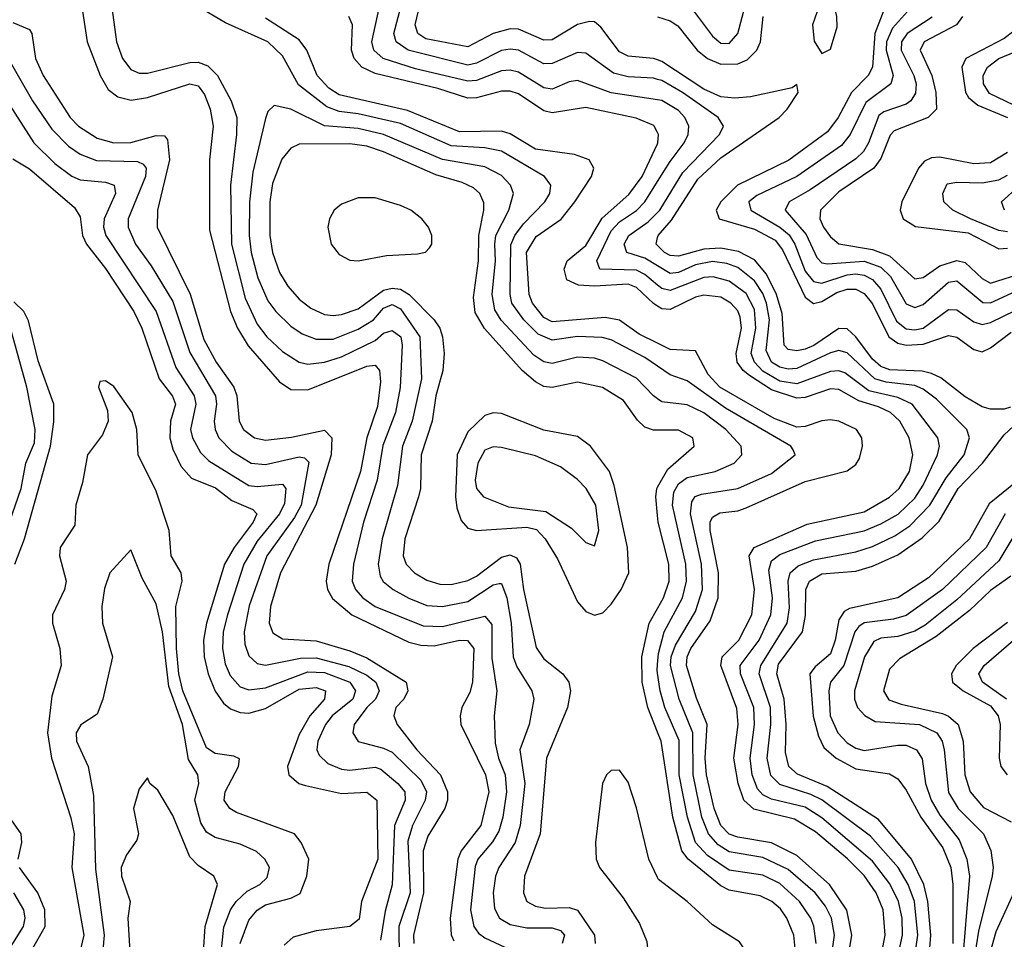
# Model space of a CAD drawing. Header units: inches. Extents: x 884549 to 1028252, y 526810 to 653624.
# Tile 360 of 656: x 908487 to 910823, y 611140 to 613322. Entities that reach past the tile are written whole.
import ezdxf

# ---------------------------------------------------------------- set-up
doc = ezdxf.new("R2010")
doc.units = ezdxf.units.IN
doc.header["$MEASUREMENT"] = 0
doc.layers.add('A9601', color=7, linetype='Continuous')
doc.layers.add('A9611', color=7, linetype='Continuous')

msp = doc.modelspace()

# ---------------------------------------------------------------- linework, layer by layer
at = {"layer": 'A9601', "color": 5}
for points, elevation in [([(910000, 613227), (909990, 613230.4), (909930, 613235.9), (909910, 613246.3), (909865, 613305), (909850, 613317), (909838.5, 613318.5), (909810, 613311.4), (909750, 613274.4), (909730, 613273.9), (909670, 613300.2), (909650, 613301), (909610, 613289.7), (909550, 613258.1), (909450, 613276.7), (909431.3, 613290), (909425, 613310), (909458.2, 613450)], 2720), ([(908626, 613406), (908646.3, 613270), (908677.5, 613190), (908696.8, 613156.8), (908719.1, 613139.1), (908751.3, 613131.3), (908790, 613137.7), (908890, 613170), (908910, 613165.2), (908924.9, 613144.9), (908938.3, 613110), (908945.3, 613070), (908936.6, 612990), (908936.8, 612823.2), (908987, 612630), (909003.7, 612590), (909028.8, 612548.8), (909103.2, 612463.2), (909130, 612444.8), (909170, 612443.9), (909310, 612500.5), (909330, 612502.6), (909340.1, 612490), (909342.8, 612462.8), (909335.4, 612404.6), (909310.2, 612330), (909295.3, 612250), (909220.3, 612030), (909213.7, 611990), (909216.8, 611970), (909229, 611949), (909274.5, 611910), (909410, 611845.5), (909438, 611838), (909470, 611836.6), (909530, 611849.8), (909549, 611849), (909563.8, 611830), (909560.6, 611750), (909554.5, 611725.5), (909535.9, 611690), (909531.3, 611670), (909532.8, 611650), (909591.5, 611530), (909599.7, 611490), (909580.8, 611410), (909533.9, 611350), (909526.1, 611330), (909507.9, 611190), (909510.3, 611150.3), (909516.2, 611136.2)], 2820), ([(908696.3, 613416.3), (908715.9, 613270), (908730.4, 613230.4), (908750, 613204.1), (908770, 613195.5), (908790, 613195.3), (908890, 613220.9), (908910, 613221.4), (908933.2, 613213.2), (908955.7, 613190), (908988.2, 613130), (909001.8, 613090), (909001.3, 613050), (908986.6, 612930), (908988.7, 612790), (909021.5, 612661.5), (909050, 612599.9), (909073.3, 612570), (909110, 612534.6), (909149.6, 612509.6), (909170, 612504.8), (909210, 612509.3), (909250, 612522.2), (909330, 612561), (909350, 612578.1), (909370, 612585), (909390.5, 612570), (909394.3, 612550), (909389.5, 612449.5), (909378.1, 612390), (909348, 612312), (909334.9, 612230), (909302.5, 612130), (909278.2, 612030), (909275.4, 611990), (909283.4, 611970), (909300.6, 611950), (909330, 611930.1), (909443.8, 611883.7), (909490, 611882.3), (909590, 611906.9), (909607.1, 611887.1), (909606.9, 611806.9), (909618.8, 611730), (909612.3, 611670), (909614.8, 611605.2), (909622.2, 611570), (909638.1, 611530), (909641.8, 611490), (909632.9, 611430), (909623.2, 611396.8), (909608.5, 611371.5), (909573.4, 611330), (909567.2, 611312.8), (909555.9, 611210), (909563.7, 611170), (909574.8, 611154.8), (909590, 611143.6), (909661.7, 611110)], 2840), ([(910000, 612500.1), (909970, 612520.5), (909890, 612562.7), (909868.4, 612568.4), (909810, 612570.2), (909750, 612561.6), (909716.4, 612576.4), (909682.3, 612610), (909654, 612650), (909650.2, 612670), (909652, 612788), (909661.3, 612810), (909681.8, 612838.2), (909732.8, 612890), (909744, 612910), (909746.6, 612930), (909732, 612950), (909630, 613010.2), (909590, 613018.5), (909510, 613023.3), (909390, 613075.8), (909290, 613098.7), (909244.6, 613104.6), (909215.3, 613115.3), (909148.1, 613168.1), (909110, 613236.7), (909075.1, 613270), (908975.1, 613315.1), (908786.3, 613426.3)], 2840), ([(910000, 613180.6), (909990, 613183.4), (909930, 613186.8), (909895.6, 613195.6), (909830, 613242.8), (909810, 613244.5), (909750, 613218.3), (909730, 613217.5), (909670.1, 613250.1), (909650, 613252.7), (909630, 613249.7), (909570, 613219.2), (909550, 613214.8), (909408.3, 613250), (909379.4, 613270), (909374.3, 613290), (909405.8, 613410)], 2740), ([(910000, 613132.2), (909890, 613148.6), (909810, 613178), (909790, 613174.8), (909750, 613157.7), (909730, 613160.4), (909670, 613197.6), (909650, 613202.7), (909630, 613201.4), (909570, 613178.4), (909550, 613176.6), (909425.9, 613205.9), (909348.6, 613230), (909326.8, 613250), (909322.4, 613270), (909339.8, 613350)], 2760), ([(908470, 613315.7), (908510, 613299.5), (908515.3, 613290), (908524, 613230), (908542.3, 613190), (908606.3, 613090), (908625.8, 613070), (908670, 613041.6), (908710, 613030.5), (908750, 613031.2), (908810, 613047.7), (908830, 613046.5), (908837.1, 613037.1), (908841.8, 612990), (908813.6, 612870), (908812.5, 612830), (908890.7, 612670.7), (908923.7, 612563.7), (908952.8, 612510), (908994.5, 612450), (909001.9, 612430), (909007.5, 612370), (909017.9, 612350), (909044, 612330), (909070, 612324.4), (909131.6, 612331.6), (909210, 612347.9), (909227.1, 612330), (909225.3, 612290), (909189.3, 612170), (909105.4, 612010), (909081.6, 611930), (909078.4, 611890), (909087.1, 611867.1), (909110, 611852.9), (909190, 611848.5), (909270, 611824.5), (909310, 611807.8), (909403.5, 611750), (909407.7, 611730), (909398.1, 611710), (909378.9, 611690), (909374.1, 611670), (909381.8, 611650), (909429.1, 611590), (909485.3, 611530), (909501.2, 611490), (909501.3, 611470), (909495, 611450), (909455.1, 611384.9), (909443.8, 611350), (909445, 611250), (909421.2, 611150), (909421.8, 611130)], 2780), ([(910000, 612554.4), (909956.3, 612576.3), (909909.4, 612609.4), (909875.4, 612615.4), (909750, 612605.7), (909730, 612615.4), (909703.5, 612650), (909695.5, 612670), (909688.6, 612770), (909712.1, 612807.9), (909770.9, 612849.1), (909803.3, 612890), (909843, 612950), (909848.7, 612970), (909837.5, 612990), (909802.5, 613002.5), (909710, 613014.8), (909650, 613051.2), (909630, 613057.8), (909530, 613056.3), (909407, 613107), (909244.5, 613144.5), (909220.1, 613160.1), (909192.4, 613190), (909168.1, 613250), (909150, 613274.9), (909070, 613326.4)], 2820), ([(910000, 613054.4), (909991.2, 613071.2), (909949, 613089), (909830, 613114.4), (909750, 613101.7), (909730, 613105.8), (909670, 613146.6), (909650, 613152.7), (909630, 613152.9), (909570, 613137.3), (909550, 613136.4), (909478.8, 613158.8), (909330, 613194.4), (909298.3, 613210), (909279.8, 613230), (909274.1, 613250), (909276.3, 613310), (909267.8, 613330)], 2780), ([(908448.8, 613248.8), (908516.6, 613130), (908562.9, 613062.9), (908602.6, 613022.6), (908630, 613003.5), (908668.4, 612988.4), (908765.7, 612985.7), (908779.6, 612979.6), (908787, 612970), (908785, 612950), (908744.1, 612850), (908744.3, 612830), (908761.4, 612790), (908798.5, 612738.5), (908850, 612653.9), (908890, 612532.3), (908951.4, 612430), (908953.6, 612410), (908947.6, 612370), (908950.1, 612350), (908959.1, 612330), (908990, 612298.3), (909035.5, 612270), (909070, 612267), (909150, 612285.2), (909162.6, 612282.6), (909172.4, 612272.4), (909154.3, 612170), (909138.8, 612141.2), (909073.2, 612050), (909031.1, 611931.1), (909018.8, 611870), (909020.5, 611840.6), (909030, 611812.5), (909050, 611794.3), (909070, 611790.7), (909152.8, 611807.2), (909190, 611808.3), (909267.6, 611787.7), (909310, 611766.6), (909331.3, 611750), (909339.3, 611730), (909330.7, 611710), (909309.8, 611690), (909279.9, 611650), (909277.1, 611630), (909290, 611609.6), (909350, 611593.8), (909370, 611584.1), (909437.9, 611517.9), (909451.8, 611490), (909448.8, 611470), (909418.3, 611410), (909407.5, 611372.5), (909413.1, 611250), (909386.3, 611170), (909386.6, 611093.4)], 2760), ([(908450, 613140.4), (908520.5, 613030), (908570, 612980.9), (908610, 612951), (908630, 612942), (908690, 612936.8), (908710.6, 612930), (908714.1, 612910), (908687, 612850), (908685.1, 612830), (908690.6, 612810), (908810.3, 612630), (908856.9, 612496.9), (908900.9, 612430), (908904.6, 612410), (908892, 612350), (908896.5, 612330), (908915.3, 612295.3), (908935.3, 612275.3), (909030, 612217.2), (909050, 612214.7), (909110, 612220.3), (909117.6, 612210), (909114.6, 612174.6), (909102.8, 612150), (909050, 612085.1), (909018.2, 612030), (908979.2, 611910), (908969.4, 611870), (908967.4, 611830), (908974.1, 611794.1), (908985.8, 611765.8), (909010, 611739.5), (909030, 611732.2), (909070, 611736.8), (909170, 611774.8), (909210, 611772.8), (909270.1, 611750), (909283.4, 611730), (909276.6, 611710), (909228.3, 611670), (909212.1, 611650), (909194.3, 611610), (909191.4, 611590), (909196.7, 611576.7), (909217.3, 611557.3), (909250, 611543.4), (909270, 611541.3), (909330, 611548.4), (909343.4, 611543.4), (909383.7, 611510), (909400.7, 611490), (909400.9, 611470), (909376, 611410), (909370, 611269.5), (909353.4, 611206.6), (909342.4, 611137.6)], 2740), ([(910000, 612422.3), (909990, 612429.4), (909950, 612471.6), (909870, 612513), (909850, 612519.2), (909810, 612521.6), (909750, 612506.7), (909730, 612510.2), (909706.6, 612526.6), (909629.1, 612609.1), (909614.1, 612634.1), (909607.6, 612670), (909615.7, 612750), (909614.2, 612790), (909616.6, 612810), (909647.3, 612870), (909657.8, 612910), (909650.7, 612930), (909630, 612952.6), (909590, 612973.4), (909490, 612990.8), (909349.9, 613050), (909290, 613064.2), (909210, 613070.7), (909130, 613109.9), (909090, 613119.1), (909075.6, 613104.4), (909070, 613087.8), (909039.6, 612960.4), (909031.8, 612890), (909031.2, 612810), (909036.1, 612770), (909051.8, 612710), (909075.4, 612655.4), (909094, 612630), (909130, 612594.7), (909156.9, 612576.9), (909190, 612563.9), (909230, 612564.4), (909290, 612588), (909326, 612610), (909350, 612637.9), (909370, 612646.3), (909390, 612636.6), (909436.2, 612570), (909440, 612470), (909418, 612370), (909394.4, 612310), (909382.8, 612217.2), (909346.4, 612090), (909337.3, 612030), (909341.8, 612001.8), (909349.1, 611989.1), (909373, 611970), (909410, 611949.2), (909452.5, 611932.5), (909490, 611929.8), (909550, 611941.9), (909610, 611981.5), (909624.2, 611984.2), (909630, 611984.6), (909642.5, 611950), (909652.7, 611890), (909657.1, 611810), (909666.3, 611786.3), (909701.8, 611730), (909706.2, 611710), (909695.4, 611650), (909673.3, 611590), (909684.9, 611510), (909674.3, 611410), (909662.4, 611370), (909623.6, 611310), (909615.5, 611290), (909610.1, 611250), (909613.2, 611213.2), (909625.1, 611190), (909650, 611175.1), (909690, 611167.3), (909750, 611167.3), (909770, 611161.2), (909779, 611150), (909773.3, 611130)], 2860), ([(910000, 612347.9), (909990, 612347.9), (909970, 612355.4), (909952.1, 612372.1), (909918.9, 612418.9), (909869.5, 612449.5), (909810, 612462.4), (909750, 612449.7), (909730, 612451.9), (909710, 612462.9), (909678.6, 612490), (909589.4, 612589.4), (909567.5, 612627.5), (909563.4, 612663.4), (909575, 612750), (909575.7, 612810), (909588, 612870), (909587.6, 612887.6), (909578.4, 612910), (909563.3, 612923.3), (909536, 612936), (909474.1, 612954.1), (909350, 613009), (909310, 613022.3), (909270, 613027.6), (909150, 613027.3), (909130, 613017.5), (909108.6, 612991.4), (909086.7, 612933.3), (909079.9, 612890), (909080.1, 612810), (909086.2, 612770), (909102.8, 612722.8), (909122.4, 612690), (909150, 612659.2), (909177.5, 612637.5), (909210, 612622.8), (909230, 612620.2), (909250, 612622.4), (909290, 612636.1), (909350, 612680.4), (909370, 612685.5), (909390, 612683.1), (909410.4, 612670), (909470.1, 612610), (909483.7, 612590), (909489.5, 612570), (909493.3, 612530), (909490.3, 612490), (909473.5, 612430), (909465.2, 612370), (909438.9, 612290), (909437.4, 612210), (909433, 612190), (909400.1, 612090), (909396, 612050), (909403.1, 612030), (909423.3, 612010), (909452.6, 611992.6), (909483.1, 611983.1), (909510, 611982.3), (909550, 611991.6), (909570, 612001.7), (909630, 612046.7), (909650, 612052.5), (909665.2, 612045.2), (909674.1, 612030), (909681.6, 611970), (909712.2, 611832.2), (909730, 611805.7), (909775.5, 611770), (909789.1, 611750), (909793.1, 611730), (909786.3, 611690), (909736.8, 611570), (909721.8, 611390), (909684.2, 611290), (909681.7, 611250), (909690.1, 611230), (909710, 611218.4), (909734.1, 611214.1), (909790, 611215.5), (909810, 611209), (909850.1, 611150), (909852, 611130)], 2880), ([(910000, 612642.6), (909990, 612648.9), (909950, 612686.8), (909930, 612694.9), (909850.1, 612690.1), (909812.4, 612692.4), (909785, 612705), (909778.4, 612730), (909785.7, 612750), (909830, 612786.5), (909868.4, 612851.6), (909932.1, 612907.9), (909963.4, 612950), (910000, 613028.1)], 2780), ([(908470, 612992.6), (908510, 612968.1), (908616.7, 612876.7), (908630, 612854.3), (908635.5, 612810), (908644.8, 612790), (908690, 612732), (908757.5, 612630), (908776.1, 612590), (908817.1, 612470), (908849.2, 612429.2), (908855.9, 612410), (908844.6, 612370), (908843.1, 612330), (908850, 612303.5), (908870, 612261.7), (908894.2, 612234.2), (908951.4, 612211.4), (908990, 612181.2), (909039.7, 612159.7), (909049.1, 612150), (909040.8, 612130), (908995.7, 612070), (908972.5, 612030), (908929.4, 611890), (908922.9, 611850), (908924.6, 611810), (908933.5, 611770), (908950, 611728.7), (908970, 611700.3), (908987, 611687), (909010, 611678.1), (909030, 611676.7), (909070, 611688.1), (909150, 611733.3), (909190, 611737.9), (909211.9, 611730), (909210.1, 611710), (909174.6, 611670), (909150, 611625.9), (909122.1, 611550), (909125.1, 611530), (909148.7, 611510), (909164.6, 611504.6), (909250, 611486.3), (909310, 611489.1), (909333.6, 611470), (909336.2, 611330), (909297.9, 611230), (909292.2, 611187.8), (909269.8, 611170.2), (909190, 611159.8), (909135.1, 611144.9), (909113.8, 611126.2)], 2720), ([(910000, 612692.5), (909970, 612717.7), (909950, 612727.7), (909863.2, 612730), (909855.9, 612750), (909890, 612821.3), (909910, 612842.6), (909950, 612869.8), (909970, 612890.1), (910000, 612938.1)], 2760), ([(910000, 612738.1), (909970, 612756.1), (909926.9, 612770), (909920.4, 612790), (909931.9, 612810), (909977.6, 612842.4), (910000, 612864.9)], 2740), ([(910000, 612786.4), (909996.5, 612790), (910000, 612805.7)], 2720), ([(908475.1, 612030), (908498.2, 612090), (908559.4, 612310), (908567.9, 612367.9), (908567.7, 612410), (908530, 612512.8), (908507.5, 612607.5), (908496.2, 612630), (908472.5, 612652.5)], 2720), ([(908462.1, 612130), (908490, 612210.1), (908501.5, 612270), (908521.7, 612318.3), (908523.2, 612350), (908503.5, 612450), (908464.5, 612590)], 2740), ([(909009.7, 611130.3), (909030, 611185.1), (909050, 611209.3), (909070, 611222), (909130, 611237.4), (909151.7, 611248.3), (909167.8, 611290), (909172.6, 611330), (909154.2, 611370), (909138.3, 611390), (909001, 611441), (908985.1, 611450), (908971.6, 611470), (908974.3, 611490), (909005.8, 611550), (909008, 611568), (908994.8, 611574.8), (908950, 611581.2), (908930, 611594.2), (908873.4, 611730), (908864.1, 611770), (908858.4, 611830), (908857.2, 611930), (908871.8, 611990), (908869.7, 612009.7), (908845.6, 612050), (908841.3, 612110), (908810, 612203.6), (908767.7, 612290), (908764.3, 612350), (908753.3, 612390), (908710, 612451.6), (908690, 612465.2), (908676.5, 612463.5), (908673.7, 612450), (908695.1, 612395.1), (908696.7, 612370), (908683, 612337), (908647.1, 612290), (908635.7, 612224.3), (908619.7, 612170), (908617.3, 612122.7), (908582.9, 612070), (908581.2, 612050), (908596.9, 611990), (908592.8, 611970), (908564.1, 611910), (908564, 611890), (908581.9, 611830), (908584.7, 611790), (908562.8, 611717.2), (908552.2, 611630), (908561.9, 611570), (908607.9, 611427.9), (908615.5, 611390), (908610.5, 611310), (908638.9, 611150), (908619.5, 611070)], 2680), ([(910000, 612145.9), (909995.6, 612190), (909998.4, 612210), (910000, 612212.8)], 2880), ([(908948, 610950), (908971.2, 611168.8), (908987, 611210), (909000.2, 611230), (909025.9, 611254.1), (909056.4, 611270), (909073.5, 611286.5), (909079.1, 611310), (909068.2, 611330), (909048.3, 611348.3), (909010, 611365.9), (908950, 611381.3), (908930, 611394.1), (908916, 611416), (908901.8, 611470), (908911.4, 611510), (908909.2, 611530), (908887, 611567), (908873.2, 611650), (908840.2, 611740.2), (908825.4, 611870), (908810, 611936.5), (908777, 611997), (908750, 612064), (908700.7, 612010), (908687.8, 611972.2), (908681.6, 611930), (908683.2, 611890), (908706.9, 611810), (908683.9, 611710), (908670, 611674), (908631.4, 611648.6), (908620.5, 611630), (908621, 611610), (908649, 611550), (908661.6, 611481.6), (908666.2, 611306.2), (908687, 611150), (908680.2, 611070)], 2660), ([(910000, 611631.4), (909977, 611690), (909963.4, 611750), (909962.5, 611810), (909980.4, 611890), (910000, 611925)], 2880), ([(910000, 611771.7), (909998.9, 611778.9), (910000, 611792.3)], 2860), ([(910000, 611286.4), (909978.9, 611330), (909950, 611451.9), (909930, 611513.1), (909910, 611541.1), (909890, 611540.3), (909878.8, 611530), (909869.1, 611510), (909852.9, 611370), (909854.1, 611330), (909862.1, 611310), (909918.4, 611238.4), (909957.4, 611177.4), (909974.6, 611134.6), (909976.9, 611110), (909968.4, 611090), (909890.1, 611030), (909870.4, 611010), (909847.5, 610970), (909842.5, 610930), (909848.5, 610910), (909886.2, 610850), (909987.4, 610747.4), (910000, 610729.6)], 2920), ([(908918.5, 611050), (908926.7, 611170), (908955.5, 611270), (908947, 611290), (908910, 611315.1), (908890, 611335.8), (908850, 611433.9), (908814.2, 611494.2), (908795.3, 611510), (908790, 611522.8), (908770, 611497.3), (908756.8, 611450), (908768.8, 611390), (908764.8, 611375.2), (908739.8, 611340.2), (908727.3, 611310), (908728.3, 611290), (908748.4, 611230), (908743.2, 611190), (908748, 611110)], 2640), ([(908483.2, 611330), (908491.3, 611370), (908490.3, 611390), (908448.3, 611450)], 2720), ([(908501, 611090), (908547.2, 611170), (908546, 611210), (908529.4, 611250), (908486.2, 611310)], 2720), ([(908444.6, 611090), (908495.9, 611170), (908499.7, 611190), (908496.3, 611210), (908472.5, 611250)], 2740)]:
    msp.add_lwpolyline(points, dxfattribs=dict(at, elevation=elevation))
for points, elevation in [([(909290, 612899.7), (909250, 612884.3), (909232.7, 612870), (909221.3, 612850), (909217.5, 612830), (909225.6, 612790), (909244.9, 612764.9), (909270, 612752.1), (909290, 612750.5), (909356.9, 612763.1), (909430, 612766.6), (909449.4, 612770.6), (909459, 612781), (909464.4, 612790), (909464.3, 612810), (909456.7, 612830), (909440.7, 612850), (909414.3, 612870), (909390, 612881.2), (909330, 612899.3)], 2920), ([(909610, 612389.5), (909590, 612383), (909550, 612344.6), (909524.8, 612290), (909520.6, 612190), (909523.6, 612163.6), (909534, 612134), (909550, 612115.7), (909570, 612110.5), (909690, 612118.2), (909712.6, 612112.6), (909733.2, 612090), (909762.8, 612042.8), (909810, 611941), (909830, 611918.1), (909850, 611909.5), (909870, 611914.4), (909890, 611935.7), (909913.6, 611970), (909931.4, 612010), (909928.7, 612070), (909897.2, 612217.2), (909886.3, 612250), (909840.9, 612310), (909810, 612332.9), (909730, 612348.4), (909630, 612387.8)], 2920), ([(909610, 612308.9), (909590, 612301.1), (909573.9, 612270), (909566.9, 612230), (909570.1, 612210), (909586.6, 612190), (909646.6, 612166.6), (909735.1, 612155.1), (909795.9, 612115.9), (909830, 612082), (909850, 612073.7), (909861, 612110), (909853.3, 612170), (909830.4, 612210), (909810, 612231), (909770, 612260.9), (909710, 612287.7), (909630, 612307.2)], 2940)]:
    msp.add_lwpolyline(points, close=True, dxfattribs=dict(at, elevation=elevation))
at = {"layer": 'A9611', "color": 5}
for points, elevation in [([(910075.8, 613355.8), (910130, 613283.2), (910150, 613267.1), (910170, 613266.1), (910190.5, 613289.5), (910221.9, 613410)], 2660), ([(910546.1, 613370), (910515.1, 613290), (910509.9, 613210), (910499.5, 613190), (910459.8, 613150), (910428.1, 613090), (910403.5, 613056.5), (910311.1, 612988.9), (910189.3, 612930), (910150.2, 612890), (910138.9, 612870), (910146.4, 612850), (910230, 612825.3), (910279, 612799), (910296.5, 612776.5), (910350, 612663.8), (910370, 612648.7), (910390, 612654), (910425.1, 612675), (910450, 612683.2), (910470, 612682.7), (910490, 612672.9), (910510, 612647.7), (910548.7, 612570), (910570, 612555.1), (910590, 612550.1), (910630, 612552.4), (910690, 612572.9), (910710, 612569.3), (910750, 612539.7), (910770, 612534.5), (910790, 612543.9), (910839.1, 612580.9)], 2680), ([(910600.1, 613350), (910557.7, 613302.3), (910543.1, 613270), (910542.6, 613250), (910559.1, 613190), (910553.1, 613170), (910493.7, 613126.3), (910457.2, 613050), (910436.1, 613023.9), (910330, 612950.5), (910235.1, 612904.9), (910216.7, 612890), (910221.1, 612870), (910290.1, 612830.1), (910311.9, 612811.9), (910325.7, 612790), (910350, 612725.7), (910370, 612701.2), (910390, 612697), (910450, 612716.8), (910470, 612719.1), (910490, 612716.5), (910510, 612706), (910530, 612682.6), (910567.1, 612607.1), (910590, 612588.7), (910610, 612586.1), (910630, 612590.5), (910690, 612634.5), (910710, 612633.9), (910750, 612605.7), (910770, 612599.4), (910790, 612604), (910850, 612632.9)], 2660), ([(910000, 613329.2), (910030, 613319.5), (910047.8, 613307.8), (910094.1, 613250), (910118.3, 613230), (910150, 613216.9), (910190, 613217.6), (910212.7, 613227.3), (910235.8, 613250), (910244.1, 613270), (910250.3, 613330)], 2680), ([(910651.2, 613328.8), (910592.3, 613290), (910578.4, 613270), (910578.1, 613250), (910608.1, 613190), (910613.6, 613170), (910612.1, 613147.9), (910600.8, 613130), (910590, 613122.1), (910536.6, 613103.4), (910524.8, 613095.2), (910500.4, 613030), (910488.4, 613010), (910470, 612992.2), (910361.7, 612918.3), (910312.1, 612890), (910302.4, 612870), (910352.8, 612812.8), (910378.2, 612758.2), (910390, 612745.2), (910402.9, 612742.9), (910490, 612749.5), (910530, 612735.1), (910552.6, 612712.6), (910590, 612647.9), (910610, 612639.3), (910630, 612646.8), (910690, 612699.7), (910710, 612702.6), (910771.6, 612651.6), (910790, 612650.4), (910850, 612677.8)], 2640), ([(910723.1, 613330), (910709.1, 613310), (910632.7, 613270), (910622.6, 613250), (910650.9, 613190), (910659.8, 613150), (910661.9, 613110), (910641.9, 613090), (910561.1, 613058.9), (910551.7, 613048.3), (910530, 612992.8), (910512.7, 612970), (910430, 612913.8), (910386.8, 612870), (910384.9, 612850), (910393.3, 612830), (910410, 612807), (910430.2, 612790.2), (910510, 612777.4), (910550, 612762.4), (910610, 612707.5), (910630, 612710.2), (910670, 612738), (910710, 612751.1), (910730, 612746.2), (910770, 612708.4), (910790, 612697.5), (910870, 612722.6)], 2620), ([(910845, 613295), (910822.5, 613277.5), (910731.2, 613230), (910722.1, 613210), (910730.5, 613150.5), (910738, 613138), (910759.7, 613119.7), (910830, 613090.5)], 2580), ([(910864.7, 613110), (910787.5, 613147.5), (910772.9, 613170), (910772.1, 613190), (910782.7, 613210), (910810, 613230.2), (910890, 613263.4)], 2560), ([(910000, 612805.7), (910001, 612810), (910033.1, 612846.9), (910095.8, 612944.2), (910150, 612994.9), (910288.7, 613090), (910307.4, 613110), (910333.2, 613150), (910330, 613169), (910319.4, 613160.6), (910220.5, 613139.5), (910183.5, 613136.5), (910150, 613139.5), (910110, 613157.7), (910010, 613223.5), (910000, 613227)], 2720), ([(910000, 612864.9), (910005.1, 612870), (910060.2, 612959.8), (910146.7, 613050), (910156.7, 613070), (910143.6, 613090), (910059.3, 613150), (910010, 613177.9), (910000, 613180.6)], 2740), ([(910000, 612938.1), (910030, 612986.1), (910063.1, 613030), (910072.6, 613050), (910073.8, 613070), (910065, 613090), (910050, 613106.8), (910010, 613130.7), (910000, 613132.2)], 2760), ([(910000, 613028.1), (910000.9, 613030), (910002.3, 613050), (910000, 613054.4)], 2780), ([(910830, 613007.4), (910790, 612983.1), (910750, 612980.7), (910670, 612996.3), (910650, 612994.5), (910633, 612987), (910618.9, 612970), (910579.2, 612890), (910575.7, 612870), (910582.5, 612850), (910611.6, 612831.6), (910736.5, 612816.5), (910810, 612779), (910830, 612780.1)], 2580), ([(910822.7, 612870), (910816.2, 612890), (910897, 612963)], 2540), ([(910830, 612819.2), (910810, 612822.3), (910742.5, 612850), (910700.5, 612870), (910679.5, 612890), (910677.1, 612910), (910687.4, 612932.6), (910710, 612937.2), (910770, 612934.9), (910810, 612942.7), (910830, 612953.5)], 2560), ([(910837.4, 612402.6), (910822, 612398), (910790, 612398.5), (910770, 612403.9), (910730, 612427.2), (910672.2, 612472.2), (910650, 612482.7), (910628, 612488), (910551.4, 612491.4), (910530, 612499.7), (910510, 612516.7), (910470, 612569.9), (910450, 612588.4), (910430, 612589.7), (910370.6, 612549.4), (910350, 612540.8), (910330, 612536.7), (910310, 612539.8), (910300.1, 612550), (910295.2, 612624.8), (910282.4, 612670), (910258.6, 612718.6), (910230, 612752.4), (910192.1, 612772.1), (910150, 612780.4), (910110, 612777.7), (910050, 612761.5), (910030, 612763.1), (910016.2, 612770), (910000, 612786.4)], 2720), ([(910608.8, 611090), (910617.8, 611150), (910609.6, 611230), (910594.8, 611270), (910570.4, 611310), (910505, 611385), (910390, 611470.7), (910363.7, 611483.7), (910290, 611507.5), (910268.6, 611528.6), (910259.7, 611570), (910268.8, 611650), (910267.6, 611690), (910241.4, 611770), (910244.6, 611790), (910307.1, 611890), (910313.3, 611926.7), (910310.2, 611990), (910314.6, 612010), (910333.7, 612026.3), (910370, 612040.9), (910470, 612059.2), (910510, 612071.8), (910562.8, 612097.2), (910598.7, 612121.3), (910646.1, 612170), (910684.7, 612235.3), (910727.2, 612290), (910739.8, 612330), (910733.5, 612350), (910661.7, 612421.7), (910630, 612445.7), (910610, 612454.3), (910542, 612462), (910515.4, 612470), (910450, 612532.1), (910430, 612537.7), (910410, 612532), (910330, 612494.8), (910310, 612492.9), (910290, 612497.4), (910270, 612509.8), (910257.3, 612537.3), (910265.8, 612610), (910258.8, 612650), (910250, 612672.6), (910230, 612703), (910190, 612734.1), (910163.9, 612743.9), (910130, 612748.6), (910090, 612740.6), (910050, 612722.3), (910030, 612720.2), (910000, 612738.1)], 2740), ([(910563.9, 611070), (910580.9, 611150), (910580.5, 611190), (910571.6, 611230), (910551.3, 611271.3), (910510, 611325.5), (910390, 611428.6), (910350, 611453.4), (910270, 611472.7), (910250, 611482.5), (910236.8, 611496.8), (910224.5, 611530), (910219.4, 611570), (910229.8, 611650), (910228.3, 611690), (910196.5, 611770), (910196.3, 611790), (910241, 611850), (910268.8, 611910), (910272.8, 611950), (910263.9, 612016.1), (910270, 612037.8), (910290, 612053.2), (910374.7, 612085.3), (910490.3, 612109.7), (910530, 612125.7), (910570.8, 612149.2), (910610, 612186.6), (910630, 612217.9), (910664.5, 612290), (910668.9, 612310), (910665.2, 612330), (910604.3, 612410), (910570, 612426), (910501.5, 612441.5), (910444.1, 612484.1), (910430, 612489.1), (910410, 612487.7), (910330, 612458), (910290, 612464.7), (910250, 612488.3), (910229.8, 612510), (910222.3, 612530), (910233, 612590), (910230, 612634.5), (910210, 612672.3), (910170, 612701.8), (910132, 612712), (910110, 612710.9), (910030, 612679.9), (910010, 612684.1), (910000, 612692.5)], 2760), ([(910525.3, 611070), (910539.9, 611150), (910535.2, 611210), (910518.5, 611250), (910490, 611291.7), (910450.9, 611330.9), (910374.8, 611394.8), (910325.2, 611425.2), (910228.5, 611448.5), (910204.3, 611470), (910190.9, 611510), (910180.8, 611570), (910191.1, 611650), (910188.1, 611688.1), (910150, 611790), (910153.6, 611810), (910192.5, 611850), (910223.7, 611910), (910230, 611970), (910217.4, 612050), (910229.2, 612070), (910355, 612125), (910490, 612154.3), (910550, 612189.2), (910573.2, 612210), (910597.4, 612250), (910605.6, 612290), (910597, 612330), (910574.7, 612370), (910552.6, 612390), (910523.9, 612403.9), (910477.5, 612417.5), (910430, 612444.8), (910410, 612446.6), (910350, 612425.8), (910330, 612424.2), (910270, 612444), (910218, 612478), (910202.9, 612490), (910189, 612510), (910186.5, 612530), (910199.2, 612590), (910196.2, 612616.2), (910190, 612631.4), (910173.8, 612650), (910150, 612664.2), (910110, 612669), (910090, 612663.7), (910030, 612634.5), (910010, 612636.2), (910000, 612642.6)], 2780), ([(910450, 611082), (910460.7, 611150), (910449.3, 611209.3), (910408.1, 611270), (910330, 611338.8), (910270, 611369.1), (910190, 611382.2), (910170, 611389.7), (910149.7, 611409.7), (910134.3, 611450), (910116.2, 611530), (910113.1, 611570), (910117.7, 611650), (910092.5, 611712.5), (910068.9, 611790), (910070, 611810), (910079, 611830), (910124.5, 611895.5), (910144.1, 611950), (910144.9, 612010), (910124.5, 612110), (910124.7, 612130), (910130, 612142.1), (910147.7, 612152.3), (910190, 612156.9), (910210, 612163.9), (910350, 612226.1), (910450, 612251.8), (910470, 612266.7), (910479, 612281), (910485.8, 612310), (910484.7, 612330), (910471.6, 612350), (910430, 612369.4), (910410, 612372.8), (910390, 612370.1), (910350, 612357), (910330, 612355.6), (910276.3, 612376.3), (910147.9, 612450), (910120, 612480), (910090, 612536.7), (910030, 612539.4), (910000, 612554.4)], 2820), ([(910411, 611090), (910419.8, 611150), (910412.6, 611190), (910398.4, 611218.4), (910374.2, 611250), (910310, 611305.7), (910250, 611334.2), (910170, 611347.8), (910143.8, 611363.8), (910120.7, 611390), (910105.3, 611430), (910084.2, 611530), (910083.8, 611630), (910051, 611710), (910031, 611790), (910032.2, 611810), (910042.3, 611837.7), (910090, 611917.7), (910106.3, 611970), (910104, 612030), (910078.4, 612150), (910081.6, 612178.4), (910089.4, 612190.6), (910103.8, 612196.2), (910190, 612209.8), (910270, 612245.4), (910326.3, 612290), (910321.8, 612301.8), (910316.4, 612310), (910160.8, 612400.8), (910070, 612465.6), (910030, 612479.8), (910000, 612500.1)], 2840), ([(910000, 611792.3), (910002.1, 611817.9), (910015.8, 611870), (910058.8, 611950), (910068.8, 611990), (910066.7, 612030), (910035.4, 612170), (910038.9, 612201.1), (910050, 612220.9), (910070, 612235.8), (910136.8, 612250), (910181.3, 612270), (910199.5, 612290), (910198, 612310), (910161.7, 612350), (910110, 612389.4), (910070, 612408.5), (910010, 612415.2), (910000, 612422.3)], 2860), ([(910643.6, 611090), (910648.4, 611150), (910641.1, 611230), (910631.9, 611270), (910602.1, 611330), (910524.5, 611424.5), (910402.3, 611502.3), (910331.7, 611531.7), (910311.4, 611550), (910303.5, 611583.5), (910305.1, 611650), (910300.7, 611710), (910282.7, 611770), (910287, 611793), (910343.5, 611870), (910351.3, 611908.7), (910351.9, 611970), (910360.5, 611990), (910390, 612007.3), (910470, 612014), (910510, 612025.3), (910570, 612052.6), (910627.4, 612092.6), (910667.9, 612132.1), (910713.1, 612210), (910771.1, 612270), (910822.6, 612337.4), (910900.7, 612410)], 2720), ([(910000, 612212.8), (910024.6, 612255.4), (910086.8, 612310), (910083.7, 612330), (910050, 612348.3), (910000, 612347.9)], 2880), ([(910870, 612241), (910786.8, 612173.2), (910739.9, 612090), (910642.4, 611997.6), (910570, 611950.3), (910455.3, 611924.7), (910442.3, 611917.7), (910430, 611898.2), (910421.6, 611850), (910410, 611817.6), (910373.6, 611786.4), (910361.3, 611770), (910369.4, 611669.4), (910382.1, 611622.1), (910394.8, 611594.8), (910423.6, 611570), (910470, 611544.5), (910550, 611532.7), (910570, 611520.6), (910590, 611493.6), (910624.5, 611430), (910676.8, 611356.8), (910695.4, 611310), (910700.4, 611270), (910700.7, 611130)], 2680), ([(910000, 611925), (910014, 611950), (910027.8, 611990), (910026.8, 612030), (910001.6, 612130), (910000, 612145.9)], 2880), ([(910824.6, 612150), (910779.3, 612070), (910676.3, 611970), (910590, 611908.2), (910560.1, 611899.9), (910490, 611890.7), (910477.7, 611882.3), (910467.9, 611870), (910441.8, 611790), (910410.6, 611750), (910406, 611730), (910409.5, 611670), (910427.9, 611630), (910450, 611606.3), (910470, 611593.7), (910490, 611588.3), (910570, 611601), (910590, 611600.4), (910614.4, 611590), (910628.1, 611568.1), (910635.7, 611510), (910648.8, 611470), (910670, 611434.4), (910715.7, 611375.7), (910733.5, 611330), (910739.7, 611290), (910722.2, 611070)], 2660), ([(910859.1, 612120.9), (910810, 612038.5), (910710, 611945.8), (910634.5, 611885.5), (910610, 611871.6), (910570, 611858.7), (910530, 611854.5), (910513, 611847), (910491, 611810), (910467.2, 611730), (910467.3, 611710), (910474.2, 611690), (910491.4, 611671.3), (910516.6, 611656.6), (910621.5, 611650), (910662.9, 611630), (910674.9, 611610), (910679.7, 611590), (910690, 611488.1), (910712.9, 611450), (910773.3, 611390), (910790.8, 611350.8), (910795.8, 611310), (910793.7, 611290), (910761, 611159), (910750.1, 611090)], 2640), ([(910838, 612002), (910790, 611967.4), (910739.9, 611920.1), (910661.2, 611858.8), (910574.1, 611805.9), (910550, 611781.2), (910536.3, 611730), (910548.6, 611708.6), (910577.8, 611697.8), (910675.6, 611675.6), (910690, 611669.7), (910712.8, 611650), (910725, 611610), (910729, 611530), (910741.9, 611490), (910773, 611453), (910838.9, 611418.9)], 2620), ([(910830, 611892.2), (910748.5, 611830), (910708.1, 611790), (910697, 611770), (910699.4, 611750), (910725, 611730), (910790, 611693.9), (910808.2, 611670), (910812.8, 611650), (910810.2, 611570), (910814.5, 611550), (910829.2, 611530)], 2580), ([(910827.8, 611710), (910771.1, 611750), (910762.5, 611770), (910774.7, 611790), (910850, 611854.5)], 2560), ([(910376.4, 611130), (910371.1, 611171.1), (910363.7, 611190), (910336.5, 611230), (910290, 611272.1), (910250, 611292.1), (910170, 611303.8), (910118.5, 611338.5), (910090, 611369.9), (910070.7, 611430), (910051.3, 611530), (910051.4, 611611.4), (910016.9, 611690), (910006.2, 611730), (910000, 611771.7)], 2860), ([(910327.1, 611110), (910322.9, 611150), (910307, 611190), (910292, 611212), (910271.2, 611230), (910243.1, 611243.1), (910170, 611256.9), (910150, 611267.1), (910072.2, 611330), (910057.9, 611350), (910036.2, 611430), (910008.4, 611610), (910000, 611631.4)], 2880), ([(910487.2, 610000), (910486.3, 610013.7), (910462.9, 610090), (910426, 610186), (910410.6, 610210.6), (910359.1, 610270), (910323.4, 610323.4), (910263.1, 610370), (910247.7, 610407.7), (910238.7, 610470), (910218.4, 610550), (910216, 610636), (910206.6, 610710), (910168.4, 610890), (910174.1, 610945.9), (910210.8, 611070), (910210.4, 611110.4), (910194, 611134), (910130, 611174.6), (910070, 611229.3), (910002.1, 611282.1), (910000, 611286.4)], 2920), ([(910854.2, 611270), (910802.7, 611157.3), (910783.2, 611090)], 2620)]:
    msp.add_lwpolyline(points, dxfattribs=dict(at, elevation=elevation))
at = {"layer": 'A9611', "color": 5, "elevation": 2720}
msp.add_lwpolyline([(910410, 613395.3), (910390, 613374), (910367.7, 613310), (910371.8, 613271.8), (910390, 613242), (910410, 613252.2), (910425.8, 613305.8), (910425.6, 613330)], close=True, dxfattribs=at)

doc.saveas('drawing.dxf')
